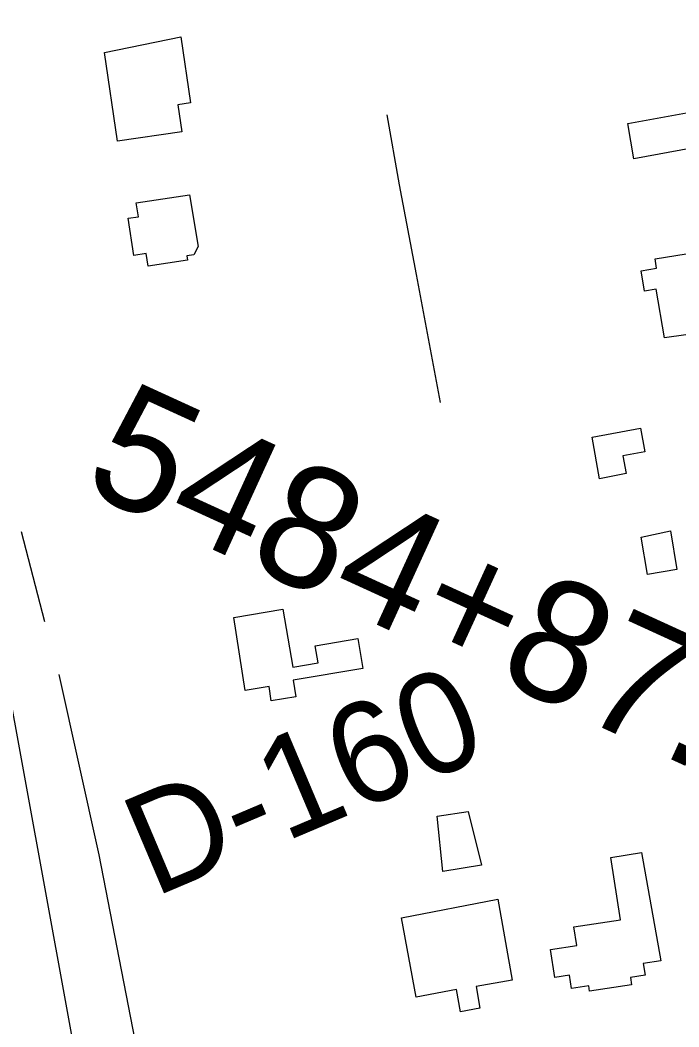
# Model space of a CAD drawing. Extents: x 3567028 to 3605064, y 510945 to 536587.
# Drawn here: x 3579909 to 3580452, y 531241 to 532071 of the extents above; entities that cross this region are included whole.
import ezdxf

# ---------------------------------------------------------------- set-up
doc = ezdxf.new("R2010")
doc.units = 0
for name, color, linetype in [('V-BLDG-OTLN', 7, 'Continuous'), ('V-RIVR-RANG-IDEN', 7, 'Continuous'), ('V-ROAD-CNTR', 7, 'Continuous'), ('V-SURV-IDEN', 7, 'Continuous'), ('V-TOPO-SHOR', 7, 'Continuous')]:
    doc.layers.add(name, color=color, linetype=linetype)

msp = doc.modelspace()

# ---------------------------------------------------------------- linework, layer by layer
at = {"layer": 'V-BLDG-OTLN'}
for points in [[(3579978.75, 532043.88), (3580041.69, 532056.79), (3580049.61, 532002.41), (3580039.16, 532000.88), (3580042.43, 531978.44), (3579989.39, 531970.74)], [(3580410.33, 531985.28), (3580473.68, 531996.98), (3580472.12, 532005.39), (3580519.01, 532014.05), (3580534.62, 531929.57), (3580465.55, 531916.81), (3580460.02, 531946.77), (3580467.68, 531948.18), (3580464.53, 531965.25), (3580415.33, 531956.17)], [(3580004.83, 531919.98), (3580048.76, 531926.71), (3580055.76, 531883.99), (3580052.2, 531877.19), (3580046.51, 531876.31), (3580047.04, 531872.88), (3580014.56, 531867.85), (3580012.97, 531878.12), (3580002.88, 531876.56), (3579998.11, 531907.28), (3580006.58, 531908.6)], [(3580440.63, 531808.77), (3580433.75, 531848.9), (3580423.96, 531847.23), (3580421.18, 531863.95), (3580433.97, 531866.08), (3580432.7, 531873.76), (3580458.5, 531878.07), (3580462.12, 531855.88), (3580467.7, 531856.64), (3580473.71, 531813.34)], [(3580380.95, 531726.75), (3580420.59, 531734.28), (3580424.28, 531714.85), (3580406.05, 531711.39), (3580408.86, 531696.86), (3580386.95, 531692.6)], [(3580421.33, 531644.54), (3580445.33, 531649.79), (3580450.78, 531617.86), (3580426.57, 531613.74)], [(3580085.17, 531578.19), (3580125.81, 531585.17), (3580133.85, 531537.32), (3580154.73, 531540.8), (3580152.36, 531554.93), (3580187.49, 531560.8), (3580191.62, 531536.1), (3580134.14, 531526.5), (3580136.41, 531512.96), (3580116.17, 531509.6), (3580114.41, 531521.3), (3580094.59, 531518.18)], [(3580257.59, 531368.95), (3580253.13, 531414.49), (3580278.45, 531418.26), (3580289.47, 531374.06)], [(3580421.67, 531384.47), (3580437.52, 531295.31), (3580423.05, 531293.1), (3580424.53, 531283.39), (3580412.42, 531281.54), (3580413.33, 531275.57), (3580378.78, 531270.29), (3580378.11, 531274.67), (3580363.94, 531272.51), (3580362.28, 531283.34), (3580350.06, 531281.47), (3580346.52, 531304.65), (3580368.08, 531307.95), (3580365.75, 531323.2), (3580404.28, 531329.12), (3580396.35, 531380.57)], [(3580223.46, 531330.74), (3580302.96, 531346.02), (3580314.91, 531279.37), (3580285.05, 531274.03), (3580288.2, 531256.34), (3580272.25, 531253.27), (3580268.84, 531271.58), (3580235.7, 531265.39)]]:
    msp.add_lwpolyline(points, close=True, dxfattribs=at)
at = {"layer": 'V-ROAD-CNTR'}
msp.add_lwpolyline([(3579390.65, 534604.66), (3579425.56, 534323.24), (3579477.87, 533896.01), (3579511.43, 533571.55), (3579529.37, 533437.36), (3579582.91, 533163.31), (3579675.12, 532684.88), (3579763.94, 532246.9), (3579878.2, 531633.74), (3579981.35, 531069.45), (3580080.12, 530529.18), (3580133.94, 530319.52), (3580158.03, 530251.51), (3580186.63, 530191.2), (3580216.73, 530137.73), (3580241.45, 530098.9), (3580287.81, 530038.39), (3580340.13, 529982.94), (3580407.94, 529925.42), (3580481.56, 529877.37), (3580659.59, 529797.7), (3580904.36, 529690.39), (3581088.32, 529614.1)], dxfattribs=at)
at = {"layer": 'V-TOPO-SHOR'}
msp.add_line((3579909.78, 531649.19), (3579929.23, 531575.04), dxfattribs=at)
for points in [[(3580255.73, 531755.52), (3580235.92, 531860.95), (3580221.93, 531934.76), (3580211.78, 531992.68)], [(3580013.38, 531181.89), (3579974.18, 531382.7), (3579941.31, 531531.15)]]:
    msp.add_lwpolyline(points, dxfattribs=at)

# ---------------------------------------------------------------- texts
at = {"layer": 'V-RIVR-RANG-IDEN'}
msp.add_text('D-160', height=83, rotation=22.94733, dxfattribs=at).set_placement((3580019.35, 531347.33))
at = {"layer": 'V-SURV-IDEN'}
msp.add_text('5484+87.6', height=100, rotation=335.42709, dxfattribs=at).set_placement((3579958.1, 531684.41))

doc.saveas('drawing.dxf')
